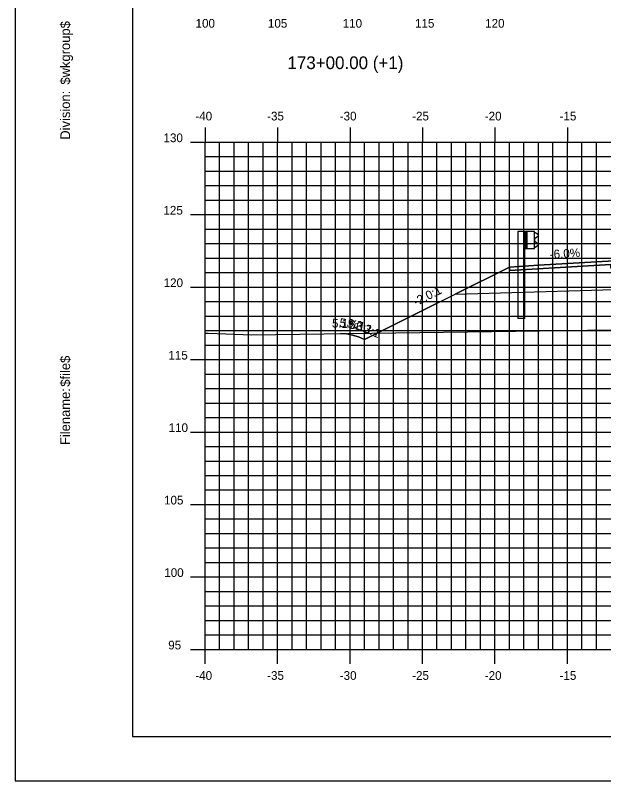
# Model space of a CAD drawing. Extents: x 850598 to 870284, y 366541 to 366651.
# Drawn here: x 856807 to 856847.6, y 366541.2 to 366594 of the extents above; entities that cross this region are included whole.
import ezdxf

# ---------------------------------------------------------------- set-up
doc = ezdxf.new("R2010")
doc.units = 0
for name, color, linetype in [('ANNOTATION', 7, 'Continuous'), ('BORDER', 7, 'Continuous'), ('D_Guardrail_Beam_Lt', 7, 'Continuous'), ('D_Roadway_Centerline', 7, 'Continuous'), ('D_Roadway_Edge_Shoulder', 7, 'Continuous'), ('D_Roadway_SlopeLines', 7, 'Continuous'), ('D_Roadway_SubGrade', 7, 'Continuous'), ('H_V ANNOTATION', 7, 'Continuous'), ('MAJOR', 7, 'Continuous'), ('MINOR', 7, 'Continuous'), ('PLOT BOUNDARY', 7, 'Continuous'), ('S_Roadway_Centerline', 7, 'Continuous')]:
    doc.layers.add(name, color=color, linetype=linetype)

msp = doc.modelspace()

# ---------------------------------------------------------------- linework, layer by layer
at = {"layer": 'BORDER'}
for p, q in [((856815.08, 366649.225), (856815.08, 366544.225)), ((856815.08, 366544.225), (856975.08, 366544.225))]:
    msp.add_line(p, q, dxfattribs=at)
at = {"layer": 'D_Guardrail_Beam_Lt'}
for p, q in [((856841.651, 366579.062), (856841.651, 366573.062)), ((856842.122, 366579.062), (856841.651, 366579.062)), ((856842.809, 366579.062), (856842.122, 366579.062)), ((856842.122, 366579.062), (856842.122, 366577.896)), ((856842.184, 366579.062), (856842.184, 366577.896)), ((856842.289, 366579.062), (856842.289, 366577.896)), ((856842.809, 366577.896), (856842.809, 366579.062)), ((856842.809, 366578.988), (856842.883, 366578.975)), ((856843.043, 366578.725), (856842.847, 366578.589)), ((856842.899, 366578.968), (856843.043, 366578.868)), ((856842.814, 366578.525), (856842.814, 366578.433)), ((856842.847, 366578.369), (856843.043, 366578.233)), ((856842.122, 366577.896), (856842.809, 366577.896)), ((856842.143, 366573.062), (856842.143, 366577.896)), ((856842.883, 366577.983), (856842.809, 366577.97)), ((856843.043, 366578.09), (856842.899, 366577.99)), ((856842.143, 366573.062), (856841.651, 366573.062))]:
    msp.add_line(p, q, dxfattribs=at)
for centre, major_axis, start_param, end_param in [((856842.875, 366578.934), (0.0417, 0), 0.959931, 1.396263), ((856842.992, 366578.797), (0.0877, 0), 5.323254, 7.243116), ((856842.893, 366578.525), (-0.0789, 0), 5.323254, 6.283185), ((856842.893, 366578.433), (-0.0789, 0), 6.283185, 7.243116), ((856842.992, 366578.161), (0.0877, 0), 5.323254, 7.243116), ((856842.875, 366578.024), (0.0417, 0), 4.886922, 5.323254)]:
    msp.add_ellipse(centre, major_axis=major_axis, ratio=0.995501, start_param=start_param, end_param=end_param, dxfattribs=at)
at = {"layer": 'D_Roadway_Centerline'}
msp.add_lwpolyline([(856829.42, 366572.013), (856829.835, 366571.992), (856830.25, 366571.917), (856830.665, 366571.79), (856831.08, 366571.609), (856837.336, 366574.737), (856841.08, 366576.609), (856843.08, 366576.729), (856849.08, 366577.089), (856860.08, 366577.419), (856871.08, 366577.089), (856875.08, 366576.849), (856877.08, 366576.729), (856883.08, 366574.729), (856941.71, 366563.225), (856960.08, 366559.621)], dxfattribs=at)
at = {"layer": 'D_Roadway_Edge_Shoulder'}
msp.add_lwpolyline([(856849.08, 366577.089), (856843.08, 366576.729), (856843.08, 366576.729), (856841.08, 366576.609), (856841.08, 366576.359), (856848.08, 366576.779), (856849.08, 366576.839)], close=True, dxfattribs=at)
at = {"layer": 'D_Roadway_SlopeLines'}
for points in [[(856841.08, 366576.609), (856831.08, 366571.609)], [(856831.08, 366571.609), (856830.665, 366571.79), (856830.25, 366571.917), (856829.835, 366571.992), (856829.42, 366572.013)]]:
    msp.add_lwpolyline(points, dxfattribs=at)
at = {"layer": 'D_Roadway_SubGrade'}
msp.add_lwpolyline([(856849.08, 366576.589), (856848.08, 366576.529), (856848.08, 366576.779), (856841.08, 366576.359), (856841.08, 366576.609), (856837.336, 366574.737), (856849.08, 366575.089)], close=True, dxfattribs=at)
msp.add_lwpolyline([(856841.08, 366576.609), (856837.336, 366574.737), (856841.08, 366576.609)], dxfattribs=at)
at = {"layer": 'MAJOR'}
for p, q in [((856820.08, 366586.227), (856820.08, 366585.225)), ((856820.08, 366586.227), (856820.08, 366585.225)), ((856825.08, 366586.227), (856825.08, 366585.225)), ((856825.08, 366586.227), (856825.08, 366585.225)), ((856830.08, 366586.227), (856830.08, 366585.225)), ((856830.08, 366586.227), (856830.08, 366585.225)), ((856835.08, 366586.227), (856835.08, 366585.225)), ((856835.08, 366586.227), (856835.08, 366585.225)), ((856840.08, 366586.227), (856840.08, 366585.225)), ((856840.08, 366586.227), (856840.08, 366585.225)), ((856845.08, 366586.227), (856845.08, 366585.225)), ((856845.08, 366586.227), (856845.08, 366585.225)), ((856819.078, 366585.225), (856820.08, 366585.225)), ((856819.078, 366585.225), (856820.08, 366585.225)), ((856820.08, 366585.225), (856960.08, 366585.225)), ((856820.08, 366550.225), (856820.08, 366585.225)), ((856820.08, 366550.225), (856820.08, 366585.225)), ((856820.08, 366585.225), (856960.08, 366585.225)), ((856820.08, 366585.225), (856960.08, 366585.225)), ((856820.08, 366550.225), (856820.08, 366585.225)), ((856820.08, 366550.225), (856820.08, 366585.225)), ((856820.08, 366585.225), (856960.08, 366585.225)), ((856825.08, 366550.225), (856825.08, 366585.225)), ((856825.08, 366550.225), (856825.08, 366585.225)), ((856830.08, 366550.225), (856830.08, 366585.225)), ((856830.08, 366550.225), (856830.08, 366585.225)), ((856835.08, 366550.225), (856835.08, 366585.225)), ((856835.08, 366550.225), (856835.08, 366585.225)), ((856840.08, 366550.225), (856840.08, 366585.225)), ((856840.08, 366550.225), (856840.08, 366585.225)), ((856845.08, 366550.225), (856845.08, 366585.225)), ((856845.08, 366550.225), (856845.08, 366585.225)), ((856819.078, 366580.225), (856820.08, 366580.225)), ((856819.078, 366580.225), (856820.08, 366580.225)), ((856820.08, 366580.225), (856960.08, 366580.225)), ((856820.08, 366580.225), (856960.08, 366580.225)), ((856819.078, 366575.225), (856820.08, 366575.225)), ((856819.078, 366575.225), (856820.08, 366575.225)), ((856820.08, 366575.225), (856960.08, 366575.225)), ((856820.08, 366575.225), (856960.08, 366575.225)), ((856819.078, 366570.225), (856820.08, 366570.225)), ((856819.078, 366570.225), (856820.08, 366570.225)), ((856820.08, 366570.225), (856960.08, 366570.225)), ((856820.08, 366570.225), (856960.08, 366570.225)), ((856819.078, 366565.225), (856820.08, 366565.225)), ((856819.078, 366565.225), (856820.08, 366565.225)), ((856820.08, 366565.225), (856960.08, 366565.225)), ((856820.08, 366565.225), (856960.08, 366565.225)), ((856819.078, 366560.225), (856820.08, 366560.225)), ((856819.078, 366560.225), (856820.08, 366560.225)), ((856820.08, 366560.225), (856960.08, 366560.225)), ((856820.08, 366560.225), (856960.08, 366560.225)), ((856819.078, 366555.225), (856820.08, 366555.225)), ((856819.078, 366555.225), (856820.08, 366555.225)), ((856820.08, 366555.225), (856960.08, 366555.225)), ((856820.08, 366555.225), (856960.08, 366555.225)), ((856819.078, 366550.225), (856820.08, 366550.225)), ((856819.078, 366550.225), (856820.08, 366550.225)), ((856820.08, 366550.225), (856960.08, 366550.225)), ((856820.08, 366550.225), (856960.08, 366550.225)), ((856820.08, 366549.223), (856820.08, 366550.225)), ((856820.08, 366550.225), (856960.08, 366550.225)), ((856820.08, 366550.225), (856960.08, 366550.225)), ((856820.08, 366549.223), (856820.08, 366550.225)), ((856825.08, 366549.223), (856825.08, 366550.225)), ((856825.08, 366549.223), (856825.08, 366550.225)), ((856830.08, 366549.223), (856830.08, 366550.225)), ((856830.08, 366549.223), (856830.08, 366550.225)), ((856835.08, 366549.223), (856835.08, 366550.225)), ((856835.08, 366549.223), (856835.08, 366550.225)), ((856840.08, 366549.223), (856840.08, 366550.225)), ((856840.08, 366549.223), (856840.08, 366550.225)), ((856845.08, 366549.223), (856845.08, 366550.225)), ((856845.08, 366549.223), (856845.08, 366550.225))]:
    msp.add_line(p, q, dxfattribs=at)
at = {"layer": 'MINOR'}
for p, q in [((856821.08, 366550.225), (856821.08, 366585.225)), ((856821.08, 366550.225), (856821.08, 366585.225)), ((856822.08, 366550.225), (856822.08, 366585.225)), ((856822.08, 366550.225), (856822.08, 366585.225)), ((856823.08, 366550.225), (856823.08, 366585.225)), ((856823.08, 366550.225), (856823.08, 366585.225)), ((856824.08, 366550.225), (856824.08, 366585.225)), ((856824.08, 366550.225), (856824.08, 366585.225)), ((856826.08, 366550.225), (856826.08, 366585.225)), ((856826.08, 366550.225), (856826.08, 366585.225)), ((856827.08, 366550.225), (856827.08, 366585.225)), ((856827.08, 366550.225), (856827.08, 366585.225)), ((856828.08, 366550.225), (856828.08, 366585.225)), ((856828.08, 366550.225), (856828.08, 366585.225)), ((856829.08, 366550.225), (856829.08, 366585.225)), ((856829.08, 366550.225), (856829.08, 366585.225)), ((856831.08, 366550.225), (856831.08, 366585.225)), ((856831.08, 366550.225), (856831.08, 366585.225)), ((856832.08, 366550.225), (856832.08, 366585.225)), ((856832.08, 366550.225), (856832.08, 366585.225)), ((856833.08, 366550.225), (856833.08, 366585.225)), ((856833.08, 366550.225), (856833.08, 366585.225)), ((856834.08, 366550.225), (856834.08, 366585.225)), ((856834.08, 366550.225), (856834.08, 366585.225)), ((856836.08, 366550.225), (856836.08, 366585.225)), ((856836.08, 366550.225), (856836.08, 366585.225)), ((856837.08, 366550.225), (856837.08, 366585.225)), ((856837.08, 366550.225), (856837.08, 366585.225)), ((856838.08, 366550.225), (856838.08, 366585.225)), ((856838.08, 366550.225), (856838.08, 366585.225)), ((856839.08, 366550.225), (856839.08, 366585.225)), ((856839.08, 366550.225), (856839.08, 366585.225)), ((856841.08, 366550.225), (856841.08, 366585.225)), ((856841.08, 366550.225), (856841.08, 366585.225)), ((856842.08, 366550.225), (856842.08, 366585.225)), ((856842.08, 366550.225), (856842.08, 366585.225)), ((856843.08, 366550.225), (856843.08, 366585.225)), ((856843.08, 366550.225), (856843.08, 366585.225)), ((856844.08, 366550.225), (856844.08, 366585.225)), ((856844.08, 366550.225), (856844.08, 366585.225)), ((856846.08, 366550.225), (856846.08, 366585.225)), ((856846.08, 366550.225), (856846.08, 366585.225)), ((856847.08, 366550.225), (856847.08, 366585.225)), ((856847.08, 366550.225), (856847.08, 366585.225)), ((856820.08, 366584.225), (856960.08, 366584.225)), ((856820.08, 366584.225), (856821.082, 366584.225)), ((856820.08, 366584.225), (856960.08, 366584.225)), ((856820.08, 366584.225), (856821.082, 366584.225)), ((856820.08, 366583.225), (856960.08, 366583.225)), ((856820.08, 366583.225), (856821.082, 366583.225)), ((856820.08, 366583.225), (856960.08, 366583.225)), ((856820.08, 366583.225), (856821.082, 366583.225)), ((856820.08, 366582.225), (856960.08, 366582.225)), ((856820.08, 366582.225), (856821.082, 366582.225)), ((856820.08, 366582.225), (856960.08, 366582.225)), ((856820.08, 366582.225), (856821.082, 366582.225)), ((856820.08, 366581.225), (856960.08, 366581.225)), ((856820.08, 366581.225), (856821.082, 366581.225)), ((856820.08, 366581.225), (856960.08, 366581.225)), ((856820.08, 366581.225), (856821.082, 366581.225)), ((856820.08, 366579.225), (856960.08, 366579.225)), ((856820.08, 366579.225), (856821.082, 366579.225)), ((856820.08, 366579.225), (856960.08, 366579.225)), ((856820.08, 366579.225), (856821.082, 366579.225)), ((856820.08, 366578.225), (856960.08, 366578.225)), ((856820.08, 366578.225), (856821.082, 366578.225)), ((856820.08, 366578.225), (856960.08, 366578.225)), ((856820.08, 366578.225), (856821.082, 366578.225)), ((856820.08, 366577.225), (856960.08, 366577.225)), ((856820.08, 366577.225), (856821.082, 366577.225)), ((856820.08, 366577.225), (856960.08, 366577.225)), ((856820.08, 366577.225), (856821.082, 366577.225)), ((856820.08, 366576.225), (856960.08, 366576.225)), ((856820.08, 366576.225), (856821.082, 366576.225)), ((856820.08, 366576.225), (856960.08, 366576.225)), ((856820.08, 366576.225), (856821.082, 366576.225)), ((856820.08, 366574.225), (856960.08, 366574.225)), ((856820.08, 366574.225), (856821.082, 366574.225)), ((856820.08, 366574.225), (856960.08, 366574.225)), ((856820.08, 366574.225), (856821.082, 366574.225)), ((856820.08, 366573.225), (856960.08, 366573.225)), ((856820.08, 366573.225), (856821.082, 366573.225)), ((856820.08, 366573.225), (856960.08, 366573.225)), ((856820.08, 366573.225), (856821.082, 366573.225)), ((856820.08, 366572.225), (856960.08, 366572.225)), ((856820.08, 366572.225), (856821.082, 366572.225)), ((856820.08, 366572.225), (856960.08, 366572.225)), ((856820.08, 366572.225), (856821.082, 366572.225)), ((856820.08, 366571.225), (856960.08, 366571.225)), ((856820.08, 366571.225), (856821.082, 366571.225)), ((856820.08, 366571.225), (856960.08, 366571.225)), ((856820.08, 366571.225), (856821.082, 366571.225)), ((856820.08, 366569.225), (856960.08, 366569.225)), ((856820.08, 366569.225), (856821.082, 366569.225)), ((856820.08, 366569.225), (856960.08, 366569.225)), ((856820.08, 366569.225), (856821.082, 366569.225)), ((856820.08, 366568.225), (856960.08, 366568.225)), ((856820.08, 366568.225), (856821.082, 366568.225)), ((856820.08, 366568.225), (856960.08, 366568.225)), ((856820.08, 366568.225), (856821.082, 366568.225)), ((856820.08, 366567.225), (856960.08, 366567.225)), ((856820.08, 366567.225), (856821.082, 366567.225)), ((856820.08, 366567.225), (856960.08, 366567.225)), ((856820.08, 366567.225), (856821.082, 366567.225)), ((856820.08, 366566.225), (856960.08, 366566.225)), ((856820.08, 366566.225), (856821.082, 366566.225)), ((856820.08, 366566.225), (856960.08, 366566.225)), ((856820.08, 366566.225), (856821.082, 366566.225)), ((856820.08, 366564.225), (856960.08, 366564.225)), ((856820.08, 366564.225), (856821.082, 366564.225)), ((856820.08, 366564.225), (856960.08, 366564.225)), ((856820.08, 366564.225), (856821.082, 366564.225)), ((856820.08, 366563.225), (856960.08, 366563.225)), ((856820.08, 366563.225), (856821.082, 366563.225)), ((856820.08, 366563.225), (856960.08, 366563.225)), ((856820.08, 366563.225), (856821.082, 366563.225)), ((856820.08, 366562.225), (856960.08, 366562.225)), ((856820.08, 366562.225), (856821.082, 366562.225)), ((856820.08, 366562.225), (856960.08, 366562.225)), ((856820.08, 366562.225), (856821.082, 366562.225)), ((856820.08, 366561.225), (856960.08, 366561.225)), ((856820.08, 366561.225), (856821.082, 366561.225)), ((856820.08, 366561.225), (856960.08, 366561.225)), ((856820.08, 366561.225), (856821.082, 366561.225)), ((856820.08, 366559.225), (856960.08, 366559.225)), ((856820.08, 366559.225), (856821.082, 366559.225)), ((856820.08, 366559.225), (856960.08, 366559.225)), ((856820.08, 366559.225), (856821.082, 366559.225)), ((856820.08, 366558.225), (856960.08, 366558.225)), ((856820.08, 366558.225), (856821.082, 366558.225)), ((856820.08, 366558.225), (856960.08, 366558.225)), ((856820.08, 366558.225), (856821.082, 366558.225)), ((856820.08, 366557.225), (856960.08, 366557.225)), ((856820.08, 366557.225), (856821.082, 366557.225)), ((856820.08, 366557.225), (856960.08, 366557.225)), ((856820.08, 366557.225), (856821.082, 366557.225)), ((856820.08, 366556.225), (856960.08, 366556.225)), ((856820.08, 366556.225), (856821.082, 366556.225)), ((856820.08, 366556.225), (856960.08, 366556.225)), ((856820.08, 366556.225), (856821.082, 366556.225)), ((856820.08, 366554.225), (856960.08, 366554.225)), ((856820.08, 366554.225), (856821.082, 366554.225)), ((856820.08, 366554.225), (856960.08, 366554.225)), ((856820.08, 366554.225), (856821.082, 366554.225)), ((856820.08, 366553.225), (856960.08, 366553.225)), ((856820.08, 366553.225), (856821.082, 366553.225)), ((856820.08, 366553.225), (856960.08, 366553.225)), ((856820.08, 366553.225), (856821.082, 366553.225)), ((856820.08, 366552.225), (856960.08, 366552.225)), ((856820.08, 366552.225), (856821.082, 366552.225)), ((856820.08, 366552.225), (856960.08, 366552.225)), ((856820.08, 366552.225), (856821.082, 366552.225)), ((856820.08, 366551.225), (856960.08, 366551.225)), ((856820.08, 366551.225), (856821.082, 366551.225)), ((856820.08, 366551.225), (856960.08, 366551.225)), ((856820.08, 366551.225), (856821.082, 366551.225))]:
    msp.add_line(p, q, dxfattribs=at)
at = {"layer": 'PLOT BOUNDARY'}
msp.add_lwpolyline([(856806.987, 366541.166), (856976.987, 366541.166), (856976.987, 366651.166), (856806.987, 366651.166)], close=True, dxfattribs=at)
at = {"layer": 'S_Roadway_Centerline'}
msp.add_lwpolyline([(856820.08, 366572.044), (856820.304, 366572.047), (856823.3, 366571.929), (856848.13, 366572.268), (856855.509, 366572.72), (856855.578, 366572.662), (856856.009, 366572.658), (856864.925, 366573.173), (856865.77, 366573.248), (856865.843, 366573.256), (856867.628, 366573.564), (856876.329, 366575.364), (856878.302, 366575.805), (856879.27, 366575.945), (856891.152, 366576.471), (856894.488, 366576.633), (856897.909, 366576.483), (856909.072, 366576.016), (856912.792, 366575.511)], dxfattribs=at)

# ---------------------------------------------------------------- texts
at = {"layer": 'ANNOTATION'}
for s, rotation, p in [('-6.0%', 3.4336, (856843.877, 366577.179)), ('-2.0:1', 26.5651, (856834.636, 366573.905)), ('5.1%', 357.1066, (856828.823, 366572.444)), ('5.6:1', 349.8538, (856829.301, 366572.503)), ('3.3:1', 342.9138, (856829.809, 366572.499)), ('2.3:1', 336.4528, (856830.373, 366572.408))]:
    msp.add_text(s, height=0.6, rotation=rotation, dxfattribs=at).set_placement(p)
at = {"layer": 'BORDER'}
for s, p in [('$wkgroup$', (856810.765, 366589.195)), ('Division:', (856810.765, 366585.391)), ('$file$', (856810.765, 366568.351)), ('Filename:', (856810.765, 366564.324))]:
    msp.add_text(s, height=0.6696, rotation=90, dxfattribs=at).set_placement(p)
at = {"layer": 'H_V ANNOTATION'}
for s, height, p in [('100', 0.6, (856819.422, 366593.125)), ('105', 0.6, (856824.414, 366593.125)), ('110', 0.6, (856829.572, 366593.125)), ('115', 0.6, (856834.564, 366593.125)), ('120', 0.6, (856839.4, 366593.125)), ('173+00.00 (+1)', 0.87498, (856825.761, 366590.268)), ('-40', 0.6, (856819.406, 366586.725)), ('-35', 0.6, (856824.36, 366586.725)), ('-30', 0.6, (856829.368, 366586.725)), ('-25', 0.6, (856834.366, 366586.725)), ('-20', 0.6, (856839.374, 366586.725)), ('-15', 0.6, (856844.537, 366586.725)), ('130', 0.6, (856817.21, 366585.225)), ('125', 0.6, (856817.205, 366580.225)), ('120', 0.6, (856817.221, 366575.225)), ('115', 0.6, (856817.547, 366570.225)), ('110', 0.6, (856817.563, 366565.225)), ('105', 0.6, (856817.248, 366560.225)), ('100', 0.6, (856817.264, 366555.225)), ('95', 0.6, (856817.536, 366550.225)), ('-40', 0.6, (856819.406, 366548.125)), ('-35', 0.6, (856824.36, 366548.125)), ('-30', 0.6, (856829.368, 366548.125)), ('-25', 0.6, (856834.366, 366548.125)), ('-20', 0.6, (856839.374, 366548.125)), ('-15', 0.6, (856844.537, 366548.125))]:
    msp.add_text(s, height=height, dxfattribs=at).set_placement(p)

doc.saveas('drawing.dxf')
